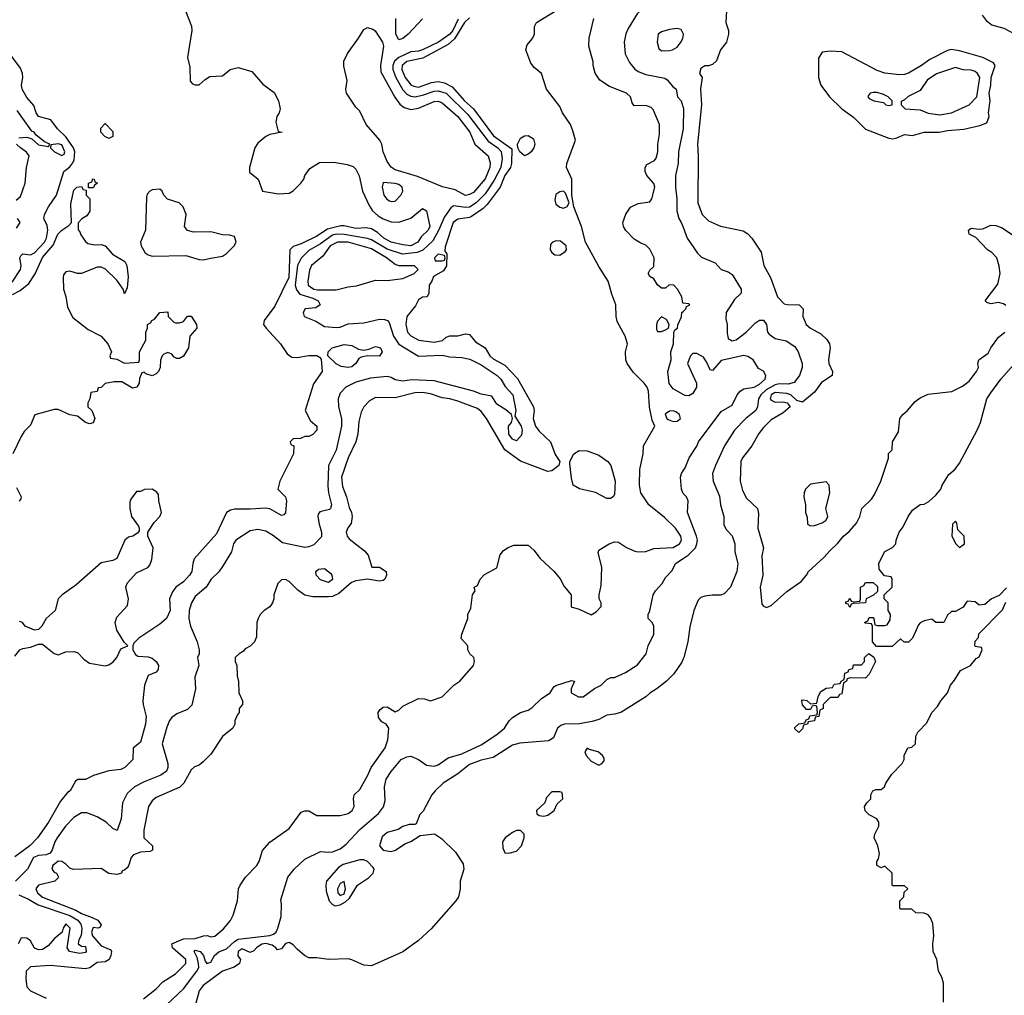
# Model space of a CAD drawing. Header units: inches. Extents: x 1793402 to 1900366, y 320852 to 470679.
# Tile 498 of 604: x 1886614 to 1891639, y 380047 to 385024. Entities that reach past the tile are written whole.
import ezdxf

# ---------------------------------------------------------------- set-up
doc = ezdxf.new("R2010")
doc.units = ezdxf.units.IN
doc.header["$MEASUREMENT"] = 0
doc.layers.add('B8388', color=7, linetype='Continuous')
doc.layers.add('B8398', color=7, linetype='Continuous')

msp = doc.modelspace()

# ---------------------------------------------------------------- linework, layer by layer
at = {"layer": 'B8388', "color": 4}
for points, elevation in [([(1890000, 385187.8), (1889991.3, 385170), (1889962, 385150), (1889927.1, 385132.9), (1889870, 385125.2), (1889830.6, 385109.4), (1889805.8, 385094.2), (1889765.8, 385054.2), (1889719.8, 384980.2), (1889707.5, 384952.5), (1889698.8, 384910), (1889704, 384850), (1889725.8, 384805.8), (1889752.8, 384772.8), (1889770, 384760.7), (1889810, 384745.5), (1889906.8, 384726.8), (1889918, 384718), (1889945.2, 384685.2), (1889964.7, 384670), (1889972, 384630), (1889990.6, 384610.6), (1890000, 384577.1)], 212), ([(1887461, 385070), (1887490.5, 384990.5), (1887493, 384970), (1887470.8, 384830.8), (1887482, 384782), (1887484.7, 384710), (1887496.9, 384696.9), (1887510, 384691.3), (1887530, 384691.3), (1887560.1, 384719.9), (1887584.8, 384735.2), (1887650, 384738), (1887689.1, 384770.9), (1887730, 384781), (1887799.8, 384759.8), (1887855.3, 384695.3), (1887913.7, 384653.7), (1887934.8, 384610), (1887942.8, 384570), (1887938.8, 384550), (1887926, 384530), (1887922, 384502), (1887934, 384454), (1887954, 384450), (1887890, 384438), (1887870, 384428.7), (1887830, 384395.3), (1887814.8, 384370), (1887786.8, 384270), (1887787.3, 384247.3), (1887831, 384210), (1887854, 384150), (1887935.3, 384135.3), (1887990, 384138.8), (1888010, 384151), (1888049, 384190), (1888064, 384210), (1888069.2, 384230), (1888094.2, 384265.8), (1888143.6, 384296.4), (1888217.5, 384297.5), (1888286, 384286), (1888315.3, 384275.3), (1888330, 384262), (1888347.1, 384227.1), (1888363, 384150), (1888397.1, 384077.1), (1888414, 384050), (1888443.4, 384023.4), (1888470, 384007.7), (1888510, 383993), (1888550, 383990.7), (1888610, 384011.3), (1888670, 384061), (1888690.6, 384050), (1888708, 383970), (1888698.4, 383950), (1888662.9, 383917.1), (1888645.5, 383890), (1888610, 383871.5), (1888570, 383875.1), (1888510, 383889.7), (1888472.7, 383910), (1888439.5, 383939.5), (1888410, 383957), (1888382, 383962), (1888330, 383959.7), (1888270, 383973.3), (1888253, 383973), (1888184.5, 383955.5), (1888130, 383919.7), (1888050, 383881.5), (1888010, 383867.6), (1887992.4, 383850), (1887987.9, 383710), (1887917.1, 383562.9), (1887862, 383490), (1887858, 383470), (1887871.3, 383450), (1887944.7, 383370), (1887979.6, 383319.6), (1888003.6, 383303.6), (1888030, 383301), (1888090, 383311.3), (1888130, 383312), (1888143.6, 383303.6), (1888152, 383292), (1888158, 383230), (1888113.2, 383166.8), (1888071.3, 383030), (1888098, 382978), (1888130.8, 382950.8), (1888130.8, 382930), (1888110, 382908), (1888090, 382898), (1888070, 382898), (1888047.3, 382887.3), (1888010, 382886), (1887994, 382870), (1887998, 382858), (1888014, 382850), (1888011.3, 382810), (1887942, 382670), (1887932, 382630), (1887971, 382590), (1887976, 382570), (1887971.3, 382508.7), (1887962, 382498), (1887950, 382495.3), (1887890, 382529.3), (1887870, 382532.7), (1887790, 382526.6), (1887710, 382526.6), (1887690, 382522.7), (1887670.4, 382509.6), (1887619.2, 382400.8), (1887505.2, 382274.8), (1887497.3, 382250), (1887492.7, 382210), (1887480.5, 382190), (1887450, 382157.2), (1887410.5, 382129.5), (1887394.6, 382105.4), (1887378, 382070), (1887381.6, 382010), (1887364, 381970), (1887330, 381941.2), (1887222, 381870), (1887196.9, 381843.1), (1887191.3, 381830), (1887191.3, 381810), (1887205.4, 381785.4), (1887218, 381778), (1887270, 381774.8), (1887290, 381767.3), (1887310.5, 381750.5), (1887322.8, 381730), (1887321, 381710), (1887310, 381695.3), (1887270, 381678), (1887251, 381630), (1887242.8, 381550), (1887244, 381530), (1887260.5, 381470), (1887256.4, 381430), (1887230, 381338), (1887192.7, 381307.3), (1887191.3, 381250), (1887151.3, 381210), (1887130, 381199.3), (1887070, 381193.2), (1886991, 381169), (1886950, 381148.7), (1886911.6, 381148.4), (1886899.6, 381140.4), (1886871.3, 381090), (1886858.8, 381081.2), (1886822, 381038), (1886760.5, 380930), (1886706, 380850), (1886665.5, 380810), (1886590, 380754.5)], 188), ([(1887246.8, 380030), (1887310, 380080.9), (1887344.4, 380115.6), (1887410, 380156), (1887462, 380210), (1887461.6, 380230), (1887394.6, 380290), (1887390.4, 380310), (1887450, 380335.9), (1887510, 380337.2), (1887551.5, 380351.5), (1887571.7, 380351.7), (1887590, 380345.2), (1887610, 380349), (1887653.8, 380386.2), (1887690.4, 380429.6), (1887703.4, 380456.6), (1887725.5, 380530), (1887730.7, 380590), (1887738.8, 380610), (1887767.3, 380650), (1887824.9, 380710), (1887836.3, 380730), (1887853.7, 380786.3), (1887890, 380829), (1887990, 380899), (1888050, 380982), (1888070, 380988.7), (1888090, 380988.7), (1888130, 380965.2), (1888250, 380965.2), (1888290, 380974), (1888310.8, 380990), (1888321, 381010), (1888318, 381050), (1888322, 381070), (1888350, 381098), (1888390.5, 381169.5), (1888407.7, 381210), (1888479.1, 381310), (1888493.4, 381350), (1888498, 381410), (1888484.7, 381430), (1888462, 381442), (1888445.1, 381465.1), (1888443.7, 381490), (1888454.1, 381505.9), (1888470, 381517.6), (1888490, 381518.4), (1888530, 381494), (1888550, 381502), (1888570, 381522), (1888650, 381562), (1888680.4, 381560.4), (1888710, 381548.7), (1888770, 381569.4), (1888830.4, 381629.6), (1888861, 381650), (1888930.5, 381729.5), (1888936, 381750), (1888932, 381770), (1888912, 381790), (1888902, 381810), (1888902, 381830), (1888866.8, 381866.8), (1888871, 381890), (1888902, 381970), (1888902, 381990), (1888916.9, 382023.1), (1888924.7, 382090), (1888938, 382110), (1888934, 382130), (1888950, 382138), (1888964.7, 382170), (1888986.8, 382193.2), (1889050, 382228), (1889066, 382294), (1889084, 382316), (1889107.7, 382332.3), (1889136.8, 382343.2), (1889210, 382344), (1889238.4, 382318.4), (1889270, 382275.3), (1889342, 382210), (1889372.5, 382172.5), (1889392.9, 382132.9), (1889428, 382090), (1889429, 382029), (1889470, 382018), (1889530, 381988), (1889556.9, 382003.1), (1889582, 382030), (1889582, 382050), (1889572, 382070), (1889572, 382090), (1889582, 382138), (1889586, 382230), (1889566.4, 382306.4), (1889570, 382318), (1889622, 382350), (1889650, 382361.2), (1889670, 382359.3), (1889711.5, 382331.5), (1889753.4, 382313.4), (1889770, 382309.3), (1889810, 382311.6), (1889850, 382326.3), (1889950, 382331.3), (1889981.6, 382350), (1889992.2, 382370), (1889988.4, 382390), (1889961.6, 382430), (1889905.3, 382485.3), (1889825.5, 382550), (1889784.9, 382610), (1889777.3, 382650), (1889778.8, 382730), (1889796, 382810), (1889798, 382850), (1889856, 382950), (1889841.6, 382981.6), (1889827.7, 383047.7), (1889822.8, 383130), (1889816, 383150), (1889801, 383170), (1889745.8, 383225.8), (1889714.8, 383270), (1889706.8, 383290), (1889706, 383330), (1889716, 383370), (1889704.7, 383410), (1889664, 383484), (1889658.8, 383510), (1889657.3, 383570), (1889636, 383624), (1889617.3, 383690), (1889570, 383764.7), (1889501, 383890), (1889482, 383970), (1889442, 384070), (1889431.3, 384130), (1889431.3, 384210), (1889404.7, 384270), (1889406, 384290), (1889451, 384410), (1889436.9, 384456.9), (1889424.7, 384490), (1889384.7, 384550), (1889370, 384582), (1889302, 384670), (1889278, 384750), (1889239.8, 384779.8), (1889222, 384802), (1889198, 384870), (1889203.5, 384896.5), (1889231.3, 384928.7), (1889242, 384950), (1889242, 384990), (1889251.3, 385010), (1889399.8, 385100.2)], 204), ([(1888852.2, 385027.8), (1888824.4, 384970), (1888810, 384949.8), (1888752.4, 384910), (1888670, 384871.2), (1888650, 384864.4), (1888610, 384860.4), (1888548.6, 384831.4), (1888527.7, 384812.3), (1888518.5, 384790), (1888519.1, 384770), (1888533.6, 384730), (1888570, 384666), (1888590, 384643.7), (1888610, 384634.3), (1888630, 384631.5), (1888670, 384638.5), (1888730, 384659.1), (1888750, 384660.8), (1888790, 384648.9), (1888901.2, 384541.2), (1889004.5, 384404.5), (1889054, 384370), (1889071.7, 384351.7), (1889076.9, 384316.9), (1889069, 384270), (1889034.9, 384205.1), (1888990, 384136.3), (1888943.7, 384090), (1888910, 384068.6), (1888890, 384066), (1888830, 384075.6), (1888814.9, 384065.1), (1888781.8, 384018.2), (1888751.8, 383948.2), (1888723, 383897), (1888671, 383849), (1888643.4, 383836.6), (1888567.9, 383827.9), (1888490, 383854.4), (1888410, 383900.9), (1888390, 383907.7), (1888270, 383929), (1888230.2, 383929.8), (1888210, 383924.8), (1888150, 383880.4), (1888090, 383846.3), (1888050, 383807.3), (1888031.7, 383770), (1888020.9, 383670), (1888026.9, 383646.9), (1888044, 383624), (1888110, 383603.7), (1888137.3, 383590), (1888147.3, 383570), (1888126.2, 383553.8), (1888071, 383549), (1888061, 383530), (1888066.8, 383510), (1888125.8, 383485.8), (1888170, 383459.1), (1888230, 383453.4), (1888250, 383456.3), (1888290, 383472.7), (1888370, 383477.1), (1888450, 383497.1), (1888475.2, 383495.2), (1888490.5, 383490.5), (1888499.3, 383479.3), (1888521.6, 383410), (1888549, 383369), (1888648.7, 383308.7), (1888770, 383313.1), (1888810, 383304.6), (1888870, 383301.3), (1888911.8, 383291.8), (1888970, 383264.4), (1889050.5, 383210), (1889070.4, 383190), (1889092.5, 383152.5), (1889130.2, 383110.2), (1889146, 383030), (1889142, 383002), (1889173, 382950), (1889179.1, 382930), (1889175.9, 382904.1), (1889150, 382875.3), (1889130, 382885.2), (1889110, 382909.2), (1889109.3, 382950), (1889124, 382970), (1889129.2, 382990), (1889124, 383010), (1889094.9, 383034.9), (1889050, 383062.7), (1889024, 383104), (1888970, 383114), (1888930, 383129.6), (1888730, 383182.4), (1888613.5, 383186.5), (1888570, 383180.5), (1888530, 383187.8), (1888510, 383199.5), (1888490, 383203.6), (1888404.9, 383195.1), (1888330, 383174.5), (1888278.8, 383150), (1888250, 383119), (1888239.1, 383090), (1888240.5, 383050), (1888257.1, 382990), (1888256.4, 382950), (1888230, 382828.7), (1888190.4, 382749.6), (1888186.2, 382646.2), (1888190.4, 382610.4), (1888206, 382550), (1888201, 382530), (1888195.2, 382524.8), (1888146.4, 382513.6), (1888138, 382502), (1888136, 382490), (1888142, 382450), (1888154.8, 382410), (1888154, 382386), (1888115.2, 382344.8), (1888090, 382334.5), (1888070, 382332.3), (1887956.3, 382356.3), (1887910, 382392), (1887870, 382415.1), (1887830, 382423.7), (1887790, 382416), (1887718, 382370), (1887706, 382350), (1887696, 382310), (1887650, 382235.3), (1887630, 382208), (1887591.3, 382170), (1887566, 382130), (1887510, 382081.2), (1887490.7, 382050), (1887479.1, 382010), (1887477.3, 381970), (1887486.8, 381930), (1887520.7, 381850), (1887530.8, 381810), (1887530.8, 381790), (1887521, 381770), (1887527.7, 381730), (1887508, 381670), (1887510.7, 381610), (1887492.7, 381527.3), (1887470, 381505.2), (1887416.8, 381483.2), (1887390, 381464), (1887378.8, 381450), (1887365.2, 381414.8), (1887340.7, 381330), (1887370.5, 381230), (1887370.4, 381210), (1887364, 381190), (1887334.8, 381170), (1887250, 381135.6), (1887201, 381110), (1887162.8, 381077.2), (1887139.1, 381030), (1887132.5, 380947.5), (1887112, 380888), (1887090, 380899), (1887055.3, 380930), (1887010, 380957.2), (1886957.5, 380977.5), (1886930, 380978), (1886890, 380955.1), (1886847.7, 380910), (1886805.5, 380850), (1886793, 380830), (1886780.4, 380790), (1886770, 380772.7), (1886750, 380763.5), (1886710, 380761.3), (1886684, 380750), (1886653.4, 380690), (1886593, 380630)], 192), ([(1888910, 385033.6), (1888883.6, 385010), (1888833, 384927), (1888801.4, 384898.6), (1888671.6, 384828.4), (1888590, 384811.8), (1888566.5, 384790), (1888564.4, 384770), (1888580.9, 384730), (1888610, 384692.4), (1888625.1, 384685.1), (1888650, 384680.9), (1888716.4, 384703.6), (1888750, 384709), (1888783, 384703), (1888822.2, 384682.2), (1888884.6, 384610), (1888930, 384568.9), (1889032.5, 384432.5), (1889125.5, 384365.5), (1889124.2, 384290), (1889118.9, 384270), (1889090.2, 384229.8), (1889067, 384170), (1888999.2, 384080.8), (1888979.2, 384060.8), (1888919.9, 384020.1), (1888910, 384015.1), (1888850, 384007), (1888827, 383990), (1888786, 383866), (1888783.6, 383843.6), (1888794, 383830), (1888791.6, 383768.4), (1888776.9, 383743.1), (1888726, 383714), (1888718, 383690), (1888704.7, 383670), (1888702, 383630), (1888694, 383610), (1888670, 383608.7), (1888650, 383595.3), (1888634.6, 383565.4), (1888590.6, 383510), (1888584.4, 383470), (1888594, 383430), (1888610, 383410.8), (1888652, 383390), (1888730, 383379.1), (1888771.7, 383388.3), (1888790, 383404.7), (1888810, 383412), (1888850, 383411.3), (1888890, 383422), (1888910, 383418), (1888940.9, 383380.9), (1888990.6, 383350.6), (1889014, 383310), (1889030, 383294), (1889090, 383261.6), (1889154.7, 383194.7), (1889236.3, 383050), (1889239.3, 383030), (1889234.4, 382990), (1889247, 382950), (1889265, 382925), (1889322.4, 382870), (1889346.7, 382806.7), (1889371.3, 382770), (1889366, 382750), (1889330, 382723.7), (1889310, 382719.3), (1889170, 382771.5), (1889089.6, 382830), (1888997, 382990), (1888970, 383026), (1888950, 383040.9), (1888850, 383078.4), (1888810, 383089.6), (1888770, 383094.5), (1888710, 383115.6), (1888670, 383122.4), (1888630, 383121.6), (1888530, 383095.1), (1888430, 383097.2), (1888399.8, 383080.2), (1888370.7, 383049.3), (1888357.3, 383022.7), (1888345.1, 382974.9), (1888339.1, 382910), (1888330.4, 382870), (1888290, 382788.7), (1888257.1, 382690), (1888262.3, 382642.3), (1888281.6, 382590), (1888295.2, 382535.2), (1888307.7, 382510), (1888310.7, 382490), (1888305.8, 382454.2), (1888288.7, 382431.3), (1888280.5, 382410), (1888285.5, 382390), (1888296.5, 382376.5), (1888374.4, 382314.4), (1888392.8, 382292.8), (1888411.6, 382231.6), (1888450, 382230.8), (1888484.7, 382210), (1888486.8, 382190), (1888477.3, 382170), (1888470, 382163.7), (1888450, 382159.6), (1888390, 382169.7), (1888330, 382161.6), (1888307.4, 382152.6), (1888242.3, 382097.7), (1888210, 382082.4), (1888190, 382080.5), (1888110, 382079.3), (1888069.3, 382089.3), (1888033.6, 382113.6), (1887990, 382158), (1887970, 382168), (1887950, 382166), (1887931.6, 382148.4), (1887911.3, 382090), (1887911.3, 382070), (1887904.7, 382050), (1887890.7, 382029.3), (1887862, 382010), (1887842, 381990), (1887831.3, 381970), (1887824.7, 381950), (1887823.6, 381876.4), (1887812, 381850), (1887790, 381828), (1887765.4, 381814.6), (1887756.9, 381803.1), (1887734, 381790), (1887714, 381770), (1887714, 381750), (1887722, 381730), (1887723.6, 381676.4), (1887731.6, 381648.4), (1887732, 381590), (1887752, 381550), (1887752, 381530), (1887734, 381510), (1887734, 381490), (1887723.6, 381476.4), (1887712.7, 381447.3), (1887712, 381430), (1887702, 381410), (1887650, 381368), (1887590, 381278), (1887550, 381238), (1887530, 381222), (1887506.4, 381213.6), (1887490, 381198), (1887451.3, 381130), (1887430.7, 381109.3), (1887310, 381057.2), (1887290, 381039), (1887270.8, 381010), (1887247.3, 380890), (1887247.3, 380850), (1887291.3, 380810), (1887292.7, 380787.3), (1887279.8, 380780.2), (1887230, 380777.2), (1887195.9, 380764.1), (1887184, 380750), (1887170, 380708), (1887162, 380698), (1887150, 380686), (1887138, 380682), (1887134, 380670), (1887110, 380664), (1887070, 380669.4), (1887030, 380694.5), (1886889.5, 380689.5), (1886870, 380695.1), (1886850, 380717), (1886830, 380729.4), (1886810, 380731.5), (1886782.8, 380710), (1886778.8, 380690), (1886790, 380676), (1886802, 380670), (1886812, 380650), (1886810, 380646), (1886794, 380630), (1886710.6, 380609.4), (1886697.3, 380590), (1886705.5, 380570), (1886730, 380547.6), (1886901.4, 380481.4), (1886930, 380463.9), (1886984.9, 380444.9), (1887013.4, 380430), (1887030, 380406), (1887025.4, 380394.6), (1887014, 380390), (1886990, 380393.2), (1886980.4, 380370), (1886985.3, 380350), (1887030, 380299.3), (1887078.8, 380278.8), (1887082, 380270), (1887079.3, 380250), (1887070.4, 380230), (1887050, 380218.4), (1887010, 380214), (1886972.8, 380187.2), (1886950, 380183), (1886770, 380199.5), (1886670, 380192.7), (1886646.8, 380170), (1886644.9, 380130), (1886650.5, 380090.5), (1886670, 380070.8), (1886750, 380033.4)], 196), ([(1888670, 385029), (1888596, 384950), (1888570, 384929.2), (1888550, 384922), (1888534, 384950), (1888533.2, 385030)], 188), ([(1890000, 383577.8), (1889998, 383578), (1889994, 383610), (1889972, 383650), (1889952, 383670), (1889928.9, 383671.1), (1889910, 383654), (1889890, 383654), (1889870, 383672), (1889850, 383702), (1889830, 383714), (1889822, 383730), (1889830, 383746), (1889850, 383766), (1889852, 383810), (1889830, 383854), (1889810, 383874), (1889783.6, 383883.6), (1889750, 383904.7), (1889708.1, 383948.1), (1889696.3, 383970), (1889693, 383990), (1889707.1, 384032.9), (1889731.6, 384068.4), (1889770, 384087.3), (1889830, 384095.3), (1889841, 384110), (1889854.8, 384170), (1889850.9, 384189.1), (1889814.9, 384230), (1889805.5, 384250), (1889805.5, 384270), (1889814.4, 384285.6), (1889853.4, 384306.6), (1889862, 384318), (1889870.8, 384350), (1889870.8, 384390), (1889879.8, 384440.2), (1889878.8, 384490), (1889846.4, 384566.4), (1889836.8, 384576.8), (1889810, 384586.8), (1889750, 384584.7), (1889739.8, 384599.8), (1889731, 384630), (1889711.3, 384650), (1889623.5, 384683.5), (1889575.3, 384715.3), (1889550.9, 384750.9), (1889541, 384790), (1889541, 384810), (1889518, 384890), (1889521, 384930), (1889544.7, 385030)], 208), ([(1890000, 384954), (1889990, 384974), (1889970, 384979), (1889930, 384974), (1889890, 384962), (1889872, 384950), (1889866.8, 384910), (1889876.9, 384876.9), (1889890, 384864.7), (1889930, 384866.8), (1889946, 384870), (1889970, 384884.7), (1889990, 384912), (1889999, 384930), (1890000, 384936.6)], 216), ([(1886575.2, 383684.8), (1886618.7, 383750), (1886622, 383770), (1886614.5, 383810), (1886619.5, 383820.5), (1886630, 383830.4), (1886670, 383824.6), (1886690, 383835.3), (1886740.3, 383890), (1886750.8, 383910), (1886758, 383950), (1886755.2, 383975.2), (1886737.2, 384010), (1886741.2, 384030), (1886760.9, 384070), (1886802.4, 384130), (1886839.6, 384250), (1886870, 384273.8), (1886885.4, 384294.6), (1886892.2, 384310), (1886895.3, 384350), (1886888.9, 384370), (1886850, 384426.6), (1886807, 384467), (1886772.9, 384512.9), (1886709.6, 384530), (1886697.6, 384550), (1886686.5, 384586.5), (1886650, 384627.3), (1886626.4, 384670), (1886623.5, 384690), (1886629.7, 384730), (1886627.8, 384750), (1886617.7, 384777.7), (1886563.5, 384850)], 188), ([(1886610, 384422), (1886650, 384424.7), (1886676, 384416), (1886710, 384386), (1886762, 384378), (1886768, 384390), (1886740.9, 384400.9), (1886696.5, 384436.5), (1886688, 384450), (1886675.5, 384455.5), (1886601.5, 384561.5)], 192), ([(1890000, 384467.6), (1889975.8, 384350), (1889974, 384290), (1889961.6, 384230), (1889960.5, 384170), (1889967.3, 384110), (1889967.7, 384050), (1889978.8, 384010), (1889990.8, 383990), (1890000, 383965.6)], 212), ([(1886596.5, 384103.5), (1886618, 384122), (1886642, 384190), (1886648.7, 384270), (1886662, 384330), (1886649.1, 384349.1), (1886618, 384370), (1886598, 384390)], 192), ([(1886577.5, 383622.5), (1886617, 383643), (1886661.5, 383678.5), (1886692.7, 383727.3), (1886730, 383810.7), (1886785.3, 383874.7), (1886809.4, 383930), (1886830, 383950.8), (1886865.2, 383974.8), (1886878, 383990), (1886874.6, 384085.4), (1886890, 384154), (1886906, 384170), (1886930, 384174), (1886938, 384158), (1886954, 384154), (1886954, 384130), (1886972, 384110), (1886971.6, 384048.4), (1886956.9, 384023.1), (1886931.6, 384008.4), (1886912.7, 383987.3), (1886912.7, 383952.7), (1886922, 383942), (1886926.4, 383926.4), (1886950, 383892), (1886962.8, 383882.8), (1886995.3, 383875.3), (1887030, 383877.3), (1887050, 383870.8), (1887088, 383828), (1887150.4, 383790.4), (1887160.7, 383770), (1887167.1, 383712.9), (1887163.6, 383656.4), (1887150, 383626), (1887142, 383650), (1887110, 383695.3), (1887052.5, 383752.5), (1887030, 383762), (1887010, 383762), (1886930, 383729.2), (1886909.3, 383729.3), (1886870, 383742), (1886850, 383738), (1886838, 383722), (1886836, 383710), (1886837.3, 383650), (1886850, 383612), (1886858.5, 383558.5), (1886885.8, 383505.8), (1886963.8, 383443.8), (1887030.5, 383410.5), (1887064.7, 383370), (1887082, 383330), (1887074, 383310), (1887078, 383298), (1887110, 383292), (1887150, 383272), (1887222, 383278), (1887226, 383290), (1887226, 383330), (1887258, 383390), (1887258, 383430), (1887266, 383450), (1887266, 383470), (1887282, 383478), (1887288.7, 383490), (1887302.7, 383497.3), (1887330, 383531.3), (1887370, 383534), (1887372, 383510), (1887401, 383481), (1887410, 383478), (1887430, 383478), (1887450, 383484.7), (1887470, 383511.3), (1887490, 383512), (1887516, 383470), (1887518, 383450), (1887482, 383410), (1887476, 383350), (1887450, 383308), (1887430, 383295.3), (1887416.4, 383296.4), (1887403.1, 383303.1), (1887390, 383318), (1887370, 383326), (1887350, 383318), (1887342, 383310), (1887332.7, 383287.3), (1887332, 383250), (1887322, 383230), (1887310, 383218), (1887290, 383208), (1887258, 383218), (1887250, 383226), (1887238, 383222), (1887225.4, 383194.6), (1887224.7, 383170), (1887212, 383150), (1887190, 383145.2), (1887136.4, 383176.4), (1887096.4, 383176.4), (1887050, 383168), (1887030, 383148), (1887014, 383146), (1887010, 383128), (1886978, 383122), (1886972, 383090), (1886962, 383070), (1886962, 383050), (1886982, 383030), (1886990, 383014), (1886998, 382990), (1886990, 382968), (1886970, 382962), (1886950, 382968.7), (1886910, 383002), (1886870, 383009.2), (1886810, 383035.3), (1886790, 383035.3), (1886691.3, 383008.7), (1886670, 382955.3), (1886637.3, 382922.7), (1886622, 382898), (1886578.8, 382810)], 184), ([(1886598.6, 383961.4), (1886616.2, 383990), (1886602.7, 384010)], 192), ([(1890000, 383113.1), (1889950, 383142), (1889928.9, 383168.9), (1889922, 383230), (1889938.8, 383290), (1889938, 383330), (1889951.3, 383370), (1889952, 383428), (1889958, 383442), (1889972, 383450), (1889972.7, 383467.3), (1889991.6, 383508.4), (1889994, 383530), (1890000, 383536)], 208), ([(1890000, 382608), (1889998, 382610), (1889991.3, 382630), (1889986.8, 382690), (1889991, 382710), (1890000, 382723.3)], 208), ([(1886590, 381778), (1886615.3, 381810), (1886630, 381817.3), (1886670, 381823), (1886710, 381838.8), (1886730, 381838.8), (1886790, 381791), (1886810, 381784.7), (1886850, 381798.8), (1886890, 381802), (1886910, 381796.3), (1886941.3, 381761.3), (1886970, 381742), (1887050, 381727.7), (1887070, 381734), (1887091.8, 381748.2), (1887109.2, 381770), (1887130, 381814), (1887166, 381830), (1887148, 381848), (1887109.6, 381909.6), (1887100.7, 381950), (1887110, 381976), (1887164.7, 382035.3), (1887169, 382070), (1887155.3, 382130), (1887162, 382150), (1887210, 382202), (1887268, 382230), (1887278, 382242), (1887288.7, 382270), (1887295.3, 382330), (1887268, 382390), (1887268, 382410), (1887300.2, 382459.8), (1887328.7, 382490), (1887337.2, 382510), (1887324, 382570), (1887322, 382602), (1887314.6, 382614.6), (1887290, 382628.7), (1887251.6, 382628.4), (1887230, 382618), (1887210, 382618), (1887182, 382578), (1887176.9, 382563.1), (1887176, 382530), (1887184.7, 382490), (1887219.8, 382439.8), (1887224.7, 382430), (1887223.6, 382416.4), (1887215.3, 382404.7), (1887192, 382390), (1887170, 382384), (1887150.7, 382369.3), (1887110, 382275.3), (1887090, 382265.2), (1887030, 382253.2), (1886900.4, 382139.6), (1886831, 382090), (1886810.9, 382069.1), (1886794.8, 382010), (1886750, 381969), (1886726.8, 381930), (1886710, 381913.2), (1886689.5, 381909.5), (1886642, 381930), (1886629, 381949), (1886614, 381954)], 188), ([(1886598, 382638), (1886622, 382590), (1886619.6, 382580.4), (1886611.6, 382568.4)], 184), ([(1887365.9, 380000), (1887450, 380080.9), (1887519.1, 380170), (1887528, 380190), (1887526.7, 380210), (1887519.9, 380239.9), (1887504.9, 380270), (1887510, 380277.2), (1887534.5, 380270), (1887551.8, 380250), (1887561.2, 380221.2), (1887570, 380209.3), (1887590, 380216), (1887608.5, 380250), (1887630, 380269.7), (1887670, 380285.1), (1887710, 380322), (1887730, 380333), (1887890, 380352.8), (1887910, 380358.4), (1887923, 380370), (1887932.4, 380390), (1887948, 380450), (1887950.8, 380510.8), (1887946.4, 380533.6), (1887982.8, 380650), (1888014.8, 380690), (1888070, 380741.2), (1888150, 380781.2), (1888190, 380777), (1888210, 380779.5), (1888250, 380795.1), (1888280.9, 380819.1), (1888350, 380892.7), (1888444.7, 380975.3), (1888470.4, 381009.6), (1888479.6, 381040.4), (1888476.4, 381110), (1888484.9, 381150), (1888510, 381189), (1888561, 381250), (1888590, 381264.5), (1888610, 381267.3), (1888649.2, 381250), (1888690, 381222), (1888730, 381216), (1888750, 381222.7), (1888801.3, 381258.7), (1888870, 381279.6), (1888970, 381325.1), (1889050, 381378), (1889087.7, 381410), (1889112.4, 381447.6), (1889130, 381465.2), (1889170.6, 381489.4), (1889210, 381502.7), (1889230, 381516), (1889278, 381562), (1889322, 381590), (1889339.6, 381620.4), (1889350, 381628), (1889430, 381654), (1889446, 381650), (1889428.4, 381611.6), (1889428, 381590), (1889466, 381570), (1889490, 381569.2), (1889547.3, 381612.7), (1889582, 381630), (1889610, 381658), (1889631.3, 381668.7), (1889650, 381669), (1889706.4, 381693.6), (1889766.4, 381733.6), (1889810.9, 381789.1), (1889822, 381830), (1889851.3, 381890), (1889851.1, 381931.1), (1889842, 381950), (1889822, 381970), (1889822, 381990), (1889830.9, 382009.1), (1889847.3, 382090), (1889858.8, 382110), (1889892.7, 382147.3), (1889910, 382179), (1889944.9, 382215.1), (1889961, 382250), (1890000, 382275.8)], 208), ([(1890000, 381763.2), (1889993.2, 381746.8), (1889952.8, 381687.2), (1889916, 381650), (1889867.9, 381612.1), (1889830, 381589), (1889810.5, 381569.5), (1889682, 381490), (1889650, 381481.2), (1889610, 381477.2), (1889570, 381454), (1889536.3, 381443.7), (1889470, 381432.7), (1889394, 381430), (1889375.5, 381424.5), (1889358.8, 381410), (1889339.1, 381360.9), (1889313.7, 381346.3), (1889167.1, 381332.9), (1889130, 381324), (1889030, 381260.9), (1888970, 381247), (1888910, 381225.1), (1888850, 381177), (1888774.8, 381130), (1888734, 381090), (1888717.3, 381070), (1888672.7, 380987.3), (1888656, 380970), (1888638, 380922), (1888630, 380918), (1888602, 380918), (1888570, 380908.7), (1888546.4, 380893.6), (1888490, 380877.2), (1888463.8, 380856.2), (1888450.8, 380810), (1888470, 380787.3), (1888510, 380781), (1888532.9, 380787.1), (1888580.2, 380819.8), (1888610, 380832), (1888658, 380862), (1888730.6, 380870.6), (1888767.5, 380847.5), (1888838, 380778), (1888877.5, 380717.5), (1888880.5, 380690), (1888863, 380630), (1888862, 380590), (1888853.4, 380550), (1888840.7, 380530), (1888713.8, 380386.2), (1888650, 380326.6), (1888570, 380269.3), (1888410, 380197.2), (1888370, 380201.2), (1888310, 380229), (1888290, 380233.2), (1888190, 380229.4), (1888130, 380239), (1888090, 380239), (1888068, 380250), (1888030, 380282), (1888010, 380305.2), (1887990, 380317), (1887970, 380312), (1887950, 380285.2), (1887930, 380279.3), (1887922, 380290), (1887902.4, 380302.4), (1887870, 380311.7), (1887850, 380308.2), (1887822.4, 380290), (1887810, 380274.5), (1887790, 380265.2), (1887750, 380283.7), (1887728.5, 380270), (1887728.3, 380248.3), (1887741, 380230), (1887736, 380210), (1887708.3, 380191.7), (1887650, 380169.6), (1887550, 380097), (1887530.5, 380070), (1887510.7, 380000)], 212), ([(1886610, 380559.6), (1886658.4, 380538.4), (1886708.2, 380508.2), (1886870, 380454.4), (1886910.4, 380430), (1886926, 380410), (1886931.3, 380390), (1886928, 380352), (1886916, 380330), (1886912, 380310), (1886930, 380298), (1886950, 380296), (1886954, 380270), (1886950, 380265.2), (1886919.1, 380260.9), (1886868.7, 380270), (1886857.2, 380290), (1886872.3, 380390), (1886850, 380412.3), (1886836.3, 380390), (1886830.6, 380369.4), (1886790, 380336.2), (1886759.9, 380300.1), (1886730, 380281.3), (1886710, 380278.7), (1886690, 380287), (1886670, 380326), (1886650, 380338.4), (1886630, 380341.2), (1886621.4, 380338.6), (1886607.3, 380310)], 192)]:
    msp.add_lwpolyline(points, dxfattribs=dict(at, elevation=elevation))
for points, elevation in [([(1888610, 384565.5), (1888650, 384572.4), (1888730, 384606.4), (1888750, 384608.4), (1888770, 384600.4), (1888850.3, 384530), (1888912.2, 384450), (1888936.3, 384390), (1889004.9, 384330), (1889014.9, 384294.9), (1889013.7, 384270), (1888990, 384212.7), (1888930, 384143.6), (1888910, 384132), (1888890, 384127.6), (1888835.9, 384155.9), (1888771.7, 384171.7), (1888644.5, 384224.5), (1888530, 384258.7), (1888510, 384272), (1888490, 384300.9), (1888469.6, 384350), (1888462.7, 384390), (1888452.7, 384410), (1888382.7, 384490), (1888350, 384558), (1888330, 384578), (1888282, 384650), (1888279, 384670), (1888285.2, 384714.8), (1888267.7, 384787.7), (1888267.8, 384812.2), (1888287.8, 384852.2), (1888344, 384930), (1888370, 384974), (1888390, 384984), (1888416.7, 384976.7), (1888427.9, 384967.9), (1888466, 384910), (1888471, 384890), (1888456.4, 384790), (1888458, 384758), (1888528.8, 384628.8), (1888554.1, 384594.1), (1888575.8, 384575.8)], 188), ([(1887070, 384418), (1887048.9, 384428.9), (1887028, 384450), (1887028.7, 384471.3), (1887050, 384494), (1887090, 384454), (1887090, 384428)], 184), ([(1889190, 384329.7), (1889166, 384350), (1889156, 384370), (1889154, 384390), (1889170, 384420.4), (1889190, 384432.6), (1889210, 384434.3), (1889235.8, 384415.8), (1889243.1, 384390), (1889238, 384370), (1889224.4, 384350), (1889210, 384338)], 196), ([(1886810, 384391.6), (1886774, 384386), (1886772, 384370), (1886791.3, 384350), (1886830, 384331), (1886842, 384338), (1886845.2, 384350), (1886830, 384385.2)], 192), ([(1886966, 384166), (1886966, 384190), (1886982, 384198), (1886988, 384212), (1886994, 384210), (1886998, 384198), (1887011.3, 384190), (1886998, 384182), (1886990, 384166)], 184), ([(1887330, 384159), (1887290, 384156), (1887278, 384150), (1887264.9, 384135.1), (1887261.4, 384118.6), (1887255.5, 383950), (1887230.8, 383890), (1887234, 383870), (1887255.2, 383835.2), (1887270, 383824), (1887290, 383818), (1887461.4, 383821.4), (1887530, 383800.7), (1887550, 383798.8), (1887590, 383807.7), (1887650, 383818.8), (1887670, 383831), (1887708.7, 383870), (1887719, 383890), (1887710, 383918), (1887685.2, 383925.2), (1887650, 383927), (1887590, 383942.9), (1887501.2, 383941.2), (1887470, 383948.7), (1887455.3, 383970), (1887464, 384030), (1887449, 384070), (1887428, 384090), (1887369.4, 384109.4), (1887349.4, 384129.4), (1887342, 384150)], 188), ([(1888470, 384194), (1888464.9, 384170), (1888473.4, 384130), (1888488.6, 384108.6), (1888500.9, 384100.9), (1888510, 384096.3), (1888530, 384099.1), (1888559.5, 384130), (1888569.4, 384150), (1888566, 384170), (1888550, 384183.7), (1888530, 384189.5)], 192), ([(1889389, 384149), (1889370, 384146), (1889350, 384133.2), (1889344.9, 384104.9), (1889350, 384082.8), (1889370, 384067.7), (1889390, 384062.8), (1889409.1, 384070.9), (1889418, 384090), (1889398.9, 384138.9)], 204), ([(1888236, 383890), (1888199.5, 383870), (1888161.5, 383818.5), (1888103.8, 383770), (1888093.5, 383746.5), (1888084.4, 383690), (1888086, 383670), (1888116, 383650), (1888133.9, 383646.1), (1888230, 383646.7), (1888290, 383661.6), (1888333.8, 383666.2), (1888430, 383696), (1888490, 383694), (1888570, 383704), (1888628, 383730), (1888648, 383750), (1888628.7, 383768.7), (1888550.9, 383769.1), (1888530, 383776), (1888486.6, 383810), (1888410, 383854.7), (1888290, 383889.7)], 196), ([(1889350, 383896.3), (1889331.7, 383888.3), (1889323.2, 383876.8), (1889321.5, 383850), (1889330, 383836.4), (1889345.2, 383825.2), (1889370, 383823.7), (1889398.6, 383841.4), (1889404.5, 383850), (1889403.7, 383870), (1889374.3, 383894.3)], 204), ([(1888750, 383828), (1888732, 383810), (1888734, 383794), (1888770, 383794), (1888782, 383798), (1888786, 383810), (1888782, 383822)], 196), ([(1889890, 383508), (1889870, 383486), (1889864.7, 383470), (1889864.7, 383444.7), (1889870, 383434), (1889890, 383434), (1889910, 383442), (1889926, 383450), (1889928, 383470), (1889914.6, 383494.6)], 208), ([(1888370, 383338), (1888396.4, 383343.6), (1888430, 383358), (1888456, 383350), (1888464.7, 383330), (1888450, 383308.7), (1888390, 383309.5), (1888357.1, 383302.9), (1888344.4, 383295.6), (1888330, 383269.6), (1888310, 383254), (1888290, 383249.6), (1888255.5, 383255.5), (1888229, 383269), (1888186, 383310), (1888188, 383330), (1888209.5, 383350.5), (1888270, 383367.3), (1888310, 383362.8), (1888343.5, 383343.5)], 188), ([(1889950, 383029.7), (1889930, 383028), (1889908.1, 383011.9), (1889916.4, 382990), (1889924.2, 382984.2), (1889950, 382974.6), (1889970, 382976.4), (1889987, 382990), (1889980.7, 383010), (1889963.1, 383023.1)], 208), ([(1889610, 382582), (1889552.7, 382612.7), (1889471.9, 382631.9), (1889439, 382650), (1889430, 382686), (1889421.2, 382758.8), (1889422, 382770), (1889442, 382810), (1889470, 382826.8), (1889510, 382824.9), (1889570, 382803.1), (1889615.8, 382770), (1889630.3, 382750), (1889652.6, 382670), (1889650, 382602), (1889642.8, 382590), (1889630, 382582)], 196), ([(1888190, 382153.2), (1888150, 382167), (1888126.6, 382190), (1888126, 382210), (1888139.3, 382220.7), (1888170, 382224), (1888200.5, 382200.5), (1888207.3, 382190), (1888210, 382169)], 192), ([(1889510, 381308), (1889498, 381290), (1889506, 381270), (1889530, 381242), (1889570, 381222), (1889586, 381230), (1889596.4, 381243.6), (1889596.4, 381256.4), (1889588, 381270), (1889566, 381290), (1889521.2, 381301.2)], 216), ([(1889370, 381086), (1889330, 381086), (1889303.6, 381056.4), (1889294, 381030), (1889252, 380990), (1889252.7, 380972.7), (1889264.7, 380964.7), (1889290, 380961), (1889310, 380966), (1889342, 380990), (1889356.4, 381023.6), (1889386, 381050), (1889382, 381082)], 216), ([(1889170, 380888), (1889150, 380888), (1889130, 380878), (1889092, 380850), (1889078, 380830), (1889079.6, 380799.6), (1889090, 380774), (1889110, 380772), (1889150, 380782), (1889175.3, 380810), (1889188, 380850), (1889188, 380870)], 216), ([(1888370, 380738.3), (1888350, 380738.3), (1888265.5, 380714.5), (1888241.1, 380698.9), (1888180.5, 380630), (1888176.4, 380610), (1888179, 380579), (1888194, 380530), (1888210, 380510.4), (1888224, 380504), (1888250, 380508.8), (1888276.4, 380523.6), (1888297.8, 380542.2), (1888338.7, 380610), (1888393.8, 380646.2), (1888418, 380670), (1888422.6, 380690), (1888418.8, 380698.8), (1888390, 380729.7)], 212), ([(1888270, 380628), (1888250, 380618), (1888236.4, 380590), (1888238.4, 380570), (1888250, 380557.1), (1888270, 380565.3), (1888277.4, 380590)], 216)]:
    msp.add_lwpolyline(points, close=True, dxfattribs=dict(at, elevation=elevation))
at = {"layer": 'B8398', "color": 4}
for points, elevation in [([(1890221, 385070), (1890218, 385010), (1890230.9, 384969.1), (1890231, 384950), (1890221, 384910), (1890191, 384870), (1890170, 384815.3), (1890150, 384795.3), (1890130, 384788.7), (1890110, 384788.7), (1890090, 384775.3), (1890082.8, 384750), (1890098, 384730), (1890088, 384672), (1890094.4, 384590), (1890072.7, 384390), (1890076.3, 384330), (1890074.8, 384090), (1890097.3, 384030), (1890130, 383998.8), (1890190, 383971), (1890306.4, 383946.4), (1890330, 383931.3), (1890351.3, 383910), (1890398, 383838), (1890411.3, 383770), (1890446, 383710), (1890481, 383610), (1890515.3, 383575.3), (1890530.9, 383570.9), (1890592, 383570), (1890612, 383550), (1890610.8, 383510), (1890627.7, 383470), (1890650, 383450.7), (1890702.5, 383422.5), (1890733.2, 383393.2), (1890746.8, 383370), (1890750.4, 383350.4), (1890742.4, 383290), (1890743.8, 383270), (1890762.8, 383230), (1890761, 383210), (1890706.6, 383173.4), (1890670, 383124), (1890610, 383073.2), (1890580.9, 383080.9), (1890549.3, 383110), (1890530, 383117.2), (1890470, 383121.7), (1890448.8, 383110), (1890444.4, 383090), (1890450, 383083.8), (1890470, 383074), (1890510, 383074.9), (1890530.6, 383070.6), (1890546.8, 383050), (1890510, 383018), (1890450, 382982.7), (1890410, 382944), (1890386.2, 382913.8), (1890350.4, 382849.6), (1890302.8, 382790), (1890294, 382770), (1890290.7, 382670), (1890302.8, 382622.8), (1890322.8, 382582.8), (1890378.8, 382530), (1890384.9, 382504.9), (1890381.6, 382430), (1890410.5, 382330), (1890402, 382290), (1890407.3, 382190), (1890394, 382130), (1890402, 382042), (1890410, 382032), (1890425.4, 382025.4), (1890450, 382036), (1890530, 382106.8), (1890602, 382158), (1890629.3, 382190), (1890639.3, 382210), (1890718.8, 382281.2), (1890750, 382317.1), (1890788.4, 382351.6), (1890818, 382390), (1890846.6, 382413.4), (1890884.9, 382455.1), (1890901.3, 382490), (1890912.3, 382530), (1890961.5, 382578.5), (1890977.5, 382602.5), (1891009.1, 382670.9), (1891047.3, 382787.3), (1891048.4, 382811.6), (1891066, 382830), (1891068, 382870), (1891098.6, 382921.4), (1891106, 382990), (1891121.2, 383010), (1891145.2, 383030), (1891184.1, 383075.9), (1891210, 383096), (1891250, 383114.8), (1891372.1, 383127.9), (1891425.6, 383154.4), (1891459.3, 383180.7), (1891498, 383230), (1891508, 383250), (1891504, 383270), (1891509.2, 383290), (1891556, 383324), (1891569.6, 383350.4), (1891610, 383404.7), (1891642, 383430)], 216), ([(1891690, 384952.4), (1891638.6, 384978.6), (1891576.2, 384996.2), (1891553.6, 385013.6), (1891527, 385047)], 216), ([(1890000, 384936.6), (1890002, 384950), (1890000, 384954)], 216), ([(1890000, 384577.1), (1890002, 384570), (1890000.5, 384470), (1890000, 384467.6)], 212), ([(1890000, 383965.6), (1890021, 383910), (1890073.2, 383833.2), (1890093.7, 383813.7), (1890163.6, 383783.6), (1890194, 383750), (1890230, 383738), (1890250, 383724.7), (1890296, 383650), (1890296, 383630), (1890262.5, 383597.5), (1890219.2, 383530), (1890218.8, 383498.8), (1890225.5, 383470), (1890224.8, 383424.8), (1890230, 383398), (1890250, 383385.5), (1890270, 383390.6), (1890321.2, 383430), (1890370, 383478), (1890390, 383492), (1890410, 383491.3), (1890424.7, 383470), (1890431, 383431), (1890439.8, 383419.8), (1890470, 383398), (1890526.4, 383386.4), (1890570, 383358), (1890586.8, 383330), (1890606.8, 383270), (1890606.8, 383250), (1890593.4, 383210), (1890566.7, 383173.3), (1890535.4, 383164.6), (1890490, 383166.4), (1890470, 383161.8), (1890424.2, 383135.8), (1890396.5, 383110), (1890384.6, 383090), (1890379.3, 383050), (1890370.6, 383030), (1890320.7, 382990), (1890262, 382930), (1890210.4, 382849.6), (1890165.5, 382750), (1890150.7, 382710), (1890153.4, 382670), (1890186, 382594), (1890191, 382550), (1890207.3, 382490), (1890207.5, 382447.5), (1890222, 382422), (1890250.9, 382390.9), (1890264.7, 382350), (1890264.7, 382310), (1890278.8, 382250), (1890274.8, 382210), (1890241, 382130), (1890210, 382095.3), (1890190, 382088.7), (1890148.7, 382088.7), (1890110, 382082.7), (1890090, 382076), (1890077.1, 382062.9), (1890054.8, 382010), (1890033.7, 381926.3), (1890024, 381850), (1890002.8, 381770), (1890000, 381763.2)], 212), ([(1891646.3, 383566.3), (1891635.1, 383575.1), (1891610, 383581.2), (1891570, 383575.3), (1891550, 383582), (1891542, 383590), (1891605.6, 383674.4), (1891617.2, 383730), (1891612.9, 383767.1), (1891600.9, 383810), (1891576.1, 383836.1), (1891553.2, 383850), (1891493.8, 383913.8), (1891459, 383930), (1891457.2, 383950), (1891470, 383960.7), (1891510, 383954.9), (1891530, 383957.1), (1891570, 383976.3), (1891595.2, 383975.2), (1891624.5, 383964.5), (1891738, 383890)], 216), ([(1890000, 383536), (1890014, 383550), (1890018, 383562), (1890034, 383570), (1890030, 383574), (1890000, 383577.8)], 208), ([(1891650, 382126), (1891612.7, 382087.3), (1891574, 382070), (1891539.6, 382040.4), (1891510, 382038), (1891490, 382055.3), (1891450, 382058), (1891430, 382028), (1891390, 382006), (1891370, 382006), (1891350, 381986), (1891330, 381948.7), (1891290, 381948.7), (1891270, 381966), (1891230, 381958), (1891210, 381948), (1891202, 381938), (1891170.9, 381869.1), (1891150, 381848), (1891128.4, 381848.4), (1891110, 381866), (1891067.3, 381827.3), (1890987.3, 381827.3), (1890966, 381850), (1890966, 381930), (1890962, 381942), (1890930, 381946), (1890926, 381950), (1890942, 381958), (1890950, 381974), (1890970, 381974), (1890974, 381970), (1890978, 381938), (1890990, 381934), (1891030, 381934), (1891042, 381938), (1891056.4, 381963.6), (1891058, 381990), (1891046, 382010), (1891046, 382050), (1891026, 382070), (1891026, 382090), (1891066, 382130), (1891066, 382170), (1891062, 382182), (1891027.3, 382187.3), (1891000.4, 382220.4), (1890998, 382250), (1891018, 382290), (1891030, 382312), (1891068.4, 382331.6), (1891086, 382350), (1891088, 382370), (1891102, 382410), (1891123.1, 382436.9), (1891148.7, 382490), (1891170, 382522), (1891210, 382551.3), (1891230, 382552), (1891253.6, 382566.4), (1891290, 382598), (1891315.3, 382630), (1891322, 382650), (1891356.5, 382703.5), (1891389.1, 382730.9), (1891410, 382762), (1891500.9, 382930), (1891518, 382970), (1891549.5, 383090), (1891570, 383121), (1891622, 383190), (1891923, 383530)], 212), ([(1890000, 382723.3), (1890010, 382738), (1890031, 382790), (1890070.7, 382849.3), (1890078, 382870), (1890194.8, 383025.2), (1890250, 383057.2), (1890275.8, 383110), (1890291.5, 383128.5), (1890310, 383140.7), (1890362, 383150), (1890390, 383165.1), (1890418.8, 383190), (1890422, 383210), (1890410, 383232), (1890385.4, 383245.4), (1890358, 383290), (1890330, 383306), (1890310, 383310.6), (1890194, 383286), (1890150, 383234), (1890138, 383238), (1890119.6, 383279.6), (1890103.6, 383303.6), (1890070, 383322), (1890050, 383322), (1890038, 383310), (1890022, 383270), (1890069, 383170), (1890069, 383150), (1890050, 383118), (1890030, 383106), (1890010, 383107.3), (1890000, 383113.1)], 208), ([(1890000, 382275.8), (1890026.6, 382293.4), (1890064, 382330), (1890070.5, 382350), (1890072.7, 382370), (1890068.2, 382390), (1890022.8, 382510), (1890026, 382570), (1890018, 382590), (1890000, 382608)], 208), ([(1891328.4, 380011.6), (1891328.9, 380108.9), (1891320.2, 380140.2), (1891304, 380170), (1891294, 380230), (1891275.3, 380270), (1891274, 380310), (1891279, 380350), (1891273.6, 380413.6), (1891263.1, 380443.1), (1891250, 380458), (1891230, 380466), (1891188.4, 380468.4), (1891167.3, 380487.3), (1891110, 380486), (1891106, 380490), (1891106, 380530), (1891126, 380550), (1891127.3, 380572.7), (1891146, 380590), (1891130, 380606), (1891070, 380606), (1891066, 380610), (1891066, 380670), (1891030, 380706), (1891010, 380698), (1890988, 380710), (1890988, 380730), (1890996.4, 380743.6), (1891002, 380770), (1890994, 380810), (1890975.3, 380850), (1890978, 380870), (1890998, 380910), (1890998, 380930), (1890988.4, 380948.4), (1890950, 380968), (1890928.9, 380988.9), (1890926, 381010), (1890938, 381030), (1890958, 381050), (1890958, 381070), (1890968, 381090), (1890983.1, 381096.9), (1891010, 381098), (1891028, 381110), (1891035.3, 381130), (1891064.7, 381175.3), (1891118, 381230), (1891128, 381250), (1891128.9, 381271.1), (1891146, 381310), (1891167.3, 381312.7), (1891186, 381330), (1891188, 381370), (1891198, 381390), (1891243.1, 381436.9), (1891268.7, 381490), (1891298.6, 381521.4), (1891315.3, 381550), (1891349, 381590), (1891364, 381630), (1891385.6, 381654.4), (1891416.4, 381703.6), (1891466, 381730), (1891495.3, 381764.7), (1891510, 381774), (1891526, 381810), (1891522, 381822), (1891490, 381826), (1891488, 381830), (1891490, 381854), (1891508, 381872), (1891509.1, 381890.9), (1891630, 382014), (1891647.3, 382052.7)], 212)]:
    msp.add_lwpolyline(points, dxfattribs=dict(at, elevation=elevation))
for points, elevation in [([(1891368.4, 384871.6), (1891350, 384866.6), (1891258.3, 384821.7), (1891216.3, 384790), (1891150, 384751.6), (1891130, 384745.1), (1891103.9, 384743.9), (1891030, 384751.6), (1890990, 384765.1), (1890810, 384860.9), (1890750, 384864), (1890710, 384858), (1890691.1, 384828.9), (1890690.7, 384730), (1890702.8, 384690), (1890746.8, 384630), (1890810.4, 384570.4), (1890870, 384527.3), (1890930, 384466), (1891050, 384420.4), (1891070, 384416.4), (1891090, 384421.6), (1891130, 384439.1), (1891170, 384433.4), (1891229.6, 384450.4), (1891306, 384450), (1891350, 384459.3), (1891433.3, 384466.7), (1891514.8, 384485.2), (1891550, 384498), (1891562.7, 384530), (1891559.3, 384550), (1891566.6, 384610), (1891562.2, 384650), (1891571.2, 384690), (1891572.4, 384730), (1891592.3, 384790), (1891583.7, 384803.7), (1891530, 384831.8), (1891410, 384865.6)], 224), ([(1891390, 384780.9), (1891292.3, 384747.7), (1891244.9, 384715.1), (1891210, 384662.7), (1891147.9, 384632.1), (1891130, 384615.3), (1891112.7, 384607.3), (1891112, 384590), (1891134, 384570), (1891210, 384564), (1891250, 384548), (1891310, 384539.3), (1891370, 384548.4), (1891459, 384590), (1891499, 384630), (1891513.6, 384730), (1891502.7, 384750), (1891490, 384760.9), (1891470, 384767), (1891430, 384769.4)], 228), ([(1890990, 384653.2), (1890970, 384653.2), (1890954, 384650), (1890943.6, 384636.4), (1890942, 384630), (1890950, 384622), (1890974, 384610), (1891022, 384602), (1891034, 384590), (1891050, 384586), (1891066, 384590), (1891066, 384610), (1891046, 384630), (1891023.1, 384643.1)], 228), ([(1890730, 382666), (1890650, 382655.3), (1890624.7, 382630), (1890618, 382610), (1890616, 382590), (1890624.7, 382550), (1890624.7, 382510), (1890632.7, 382487.3), (1890634, 382450), (1890650, 382442), (1890670, 382444.7), (1890710, 382458), (1890730, 382472), (1890739, 382490), (1890729, 382530), (1890748, 382610), (1890747.3, 382627.3), (1890746, 382650)], 224), ([(1891390, 382466), (1891374, 382450), (1891372, 382390), (1891392, 382350), (1891410, 382332), (1891430, 382344.7), (1891435.3, 382350), (1891434, 382390), (1891402, 382422), (1891396.4, 382456.4)], 212), ([(1890850, 382026), (1890842, 382042), (1890830, 382046), (1890830, 382054), (1890842, 382058), (1890850, 382074), (1890858, 382058), (1890870, 382054), (1890902, 382058), (1890906, 382070), (1890906, 382130), (1890922, 382138), (1890930, 382154), (1890970, 382154), (1890992.7, 382132.7), (1890992.7, 382107.3), (1890971.6, 382088.4), (1890934, 382070), (1890931.3, 382048.7), (1890870, 382046), (1890858, 382042)], 212), ([(1890930, 381666), (1890852.7, 381667.3), (1890838, 381662), (1890834, 381650), (1890818, 381642), (1890810, 381586), (1890798, 381582), (1890790, 381566), (1890750, 381566), (1890714, 381530), (1890714, 381510), (1890698, 381502), (1890692, 381470), (1890674, 381466), (1890670, 381448), (1890638, 381442), (1890634, 381430), (1890614, 381426), (1890610, 381406), (1890590, 381388), (1890570, 381406), (1890570, 381414), (1890590, 381432), (1890622, 381438), (1890627.3, 381452.7), (1890642, 381458), (1890647.3, 381472.7), (1890682, 381478), (1890686, 381490), (1890682, 381522), (1890670, 381526), (1890658, 381522), (1890650, 381506), (1890630, 381506), (1890608.4, 381528.4), (1890606, 381550), (1890610, 381554), (1890631.6, 381551.6), (1890650, 381534), (1890682, 381538), (1890688.4, 381571.6), (1890703.1, 381596.9), (1890730, 381614), (1890762, 381618), (1890770, 381634), (1890802, 381638), (1890806, 381650), (1890822, 381658), (1890826, 381690), (1890842, 381698), (1890846, 381710), (1890866, 381714), (1890870, 381734), (1890910, 381734), (1890926, 381750), (1890926, 381770), (1890948.4, 381791.6), (1890972.7, 381772.7), (1890982, 381750), (1890950, 381686)], 212)]:
    msp.add_lwpolyline(points, close=True, dxfattribs=dict(at, elevation=elevation))

doc.saveas('drawing.dxf')
